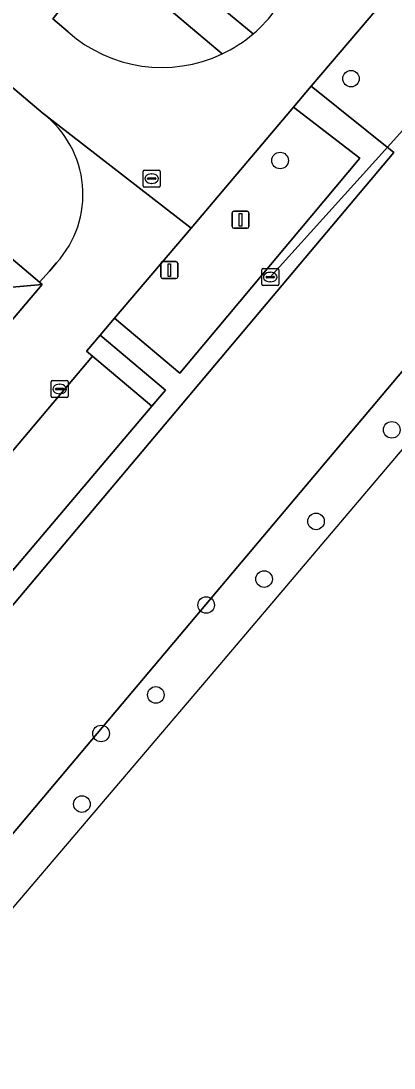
# Model space of a CAD drawing. Extents: x 156412 to 157779, y 382335 to 383768.
# Drawn here: x 156924.9 to 156946.9, y 382367.6 to 382429.3 of the extents above; entities that cross this region are included whole.
import ezdxf

# ---------------------------------------------------------------- set-up
doc = ezdxf.new("R2010")
doc.units = 0
for name, color, linetype in [('IMGEO_Berm_groen', 7, 'Continuous'), ('IMGEO_Boom', 7, 'Continuous'), ('IMGEO_Duiker', 7, 'Continuous'), ('IMGEO_Groenvoorziening', 7, 'Continuous'), ('IMGEO_Haag', 7, 'Continuous'), ('IMGEO_Kolk', 7, 'Continuous'), ('IMGEO_Lichtmast', 7, 'Continuous'), ('IMGEO_Parkeervlak_open', 7, 'Continuous'), ('IMGEO_Rijbaan_lokaal_open', 7, 'Continuous'), ('IMGEO_Rioolput', 7, 'Continuous'), ('IMGEO_Verkeersbordpaal', 7, 'Continuous'), ('IMGEO_Voetpad_open', 7, 'Continuous')]:
    doc.layers.add(name, color=color, linetype=linetype)

msp = doc.modelspace()

# ---------------------------------------------------------------- linework, layer by layer
at = {"layer": 'IMGEO_Berm_groen'}
for points in [[(157074.961, 382558.008), (157060.161, 382560.549), (157061.023, 382555.16), (157061.158, 382553.088), (157061.114, 382551.013), (157060.892, 382548.95), (157060.494, 382546.913), (157059.923, 382544.917), (157059.182, 382542.978), (157058.277, 382541.11), (157057.216, 382539.327), (157056.005, 382537.641), (156893.199, 382344.307), (156887.078, 382336.95), (156888.962, 382335.351)], [(156888.962, 382335.351), (156893.579, 382340.772), (156916.206, 382367.343), (156936.316, 382390.956), (156977.262, 382439.269), (157000, 382466.098), (157028.733, 382500), (157076.181, 382555.983)], [(156996.469, 382502.953), (156989.688, 382494.944), (156968.026, 382469.358), (156935.62, 382431.055), (156938.62, 382428.547)], [(156926.24, 382423.851), (156886.177, 382457.81)], [(156881.842, 382451.382), (156926.041, 382413.904), (156926.625, 382414.568), (156927.038, 382415.052)], [(156925.433, 382436.96), (156913.79, 382446.861), (156910.638, 382443.219), (156910.968, 382442.938), (156911.687, 382443.827), (156912.45, 382443.183), (156911.724, 382442.294), (156926.181, 382429.969), (156926.939, 382430.859), (156927.54, 382430.339), (156926.812, 382429.431), (156927.725, 382428.662)], [(156936.79, 382427.368), (156925.433, 382436.96)]]:
    msp.add_lwpolyline(points, dxfattribs=at)
msp.add_lwpolyline([(156944.906, 382421.224), (156941.002, 382424.226), (156934.962, 382417.1), (156930.458, 382411.786), (156934.311, 382408.541)], close=True, dxfattribs=at)
for centre, radius, start, end in [((156933.221, 382434.904), 8.34, 310.33767, 324.38958), ((156933.238, 382434.887), 8.316, 228.46908, 295.2831), ((156922.587, 382419.084), 6.006, 317.82788, 52.53632)]:
    msp.add_arc(centre, radius, start, end, dxfattribs=at)
at = {"layer": 'IMGEO_Boom'}
for centre in [(156944.39, 382425.911), (156940.21, 382421.083), (156946.793, 382405.205), (156942.328, 382399.806), (156939.267, 382396.408), (156935.852, 382394.877), (156932.886, 382389.575), (156929.661, 382387.301), (156928.531, 382383.138)]:
    msp.add_circle(centre, 0.489, dxfattribs=at)
at = {"layer": 'IMGEO_Duiker'}
msp.add_lwpolyline([(156949.756, 382425.443), (156948.47, 382424.017), (156946.374, 382421.691), (156939.63, 382414.212)], dxfattribs=at)
at = {"layer": 'IMGEO_Groenvoorziening'}
msp.add_lwpolyline([(157007.195, 382502.44), (157001.79, 382496.06), (156999.613, 382493.491), (156945.456, 382429.481), (156942.049, 382425.461), (156946.916, 382421.548), (156922.237, 382392.249), (156899.797, 382365.794), (156900.614, 382364.989), (156880.618, 382342.431), (156887.078, 382336.95), (156893.199, 382344.307), (157056.005, 382537.641)], dxfattribs=at)
msp.add_lwpolyline([(156929.612, 382410.788), (156928.828, 382409.871), (156928.804, 382409.843), (156929.162, 382409.541), (156932.656, 382406.607), (156933.456, 382407.552)], close=True, dxfattribs=at)
at = {"layer": 'IMGEO_Haag'}
msp.add_lwpolyline([(156929.612, 382410.788), (156928.828, 382409.871), (156928.804, 382409.843), (156929.162, 382409.541), (156932.656, 382406.607), (156933.456, 382407.552)], close=True, dxfattribs=at)
at = {"layer": 'IMGEO_Kolk'}
for p, q in [((156932.143, 382419.592), (156932.143, 382420.444)), ((156932.218, 382420.518), (156933.07, 382420.518)), ((156932.631, 382420.298), (156932.656, 382420.298)), ((156933.144, 382420.444), (156933.144, 382419.592)), ((156932.402, 382420.012), (156932.402, 382420.024)), ((156932.84, 382419.975), (156932.442, 382419.975)), ((156932.445, 382420.061), (156932.843, 382420.061)), ((156932.654, 382419.738), (156932.629, 382419.738)), ((156932.886, 382420.024), (156932.886, 382420.012)), ((156933.07, 382419.518), (156932.218, 382419.518)), ((156926.721, 382407.185), (156926.721, 382408.037)), ((156926.796, 382408.111), (156927.648, 382408.111)), ((156927.209, 382407.891), (156927.234, 382407.891)), ((156927.722, 382408.037), (156927.722, 382407.185)), ((156926.98, 382407.605), (156926.98, 382407.617)), ((156927.418, 382407.568), (156927.02, 382407.568)), ((156927.023, 382407.654), (156927.421, 382407.654)), ((156927.232, 382407.331), (156927.207, 382407.331)), ((156927.464, 382407.617), (156927.464, 382407.605)), ((156927.648, 382407.111), (156926.796, 382407.111))]:
    msp.add_line(p, q, dxfattribs=at)
for points in [[(156932.143, 382419.592), (156932.143, 382420.444)], [(156932.218, 382420.518), (156933.07, 382420.518)], [(156933.144, 382420.444), (156933.144, 382419.592)], [(156933.07, 382419.518), (156932.218, 382419.518)], [(156926.721, 382407.185), (156926.721, 382408.037)], [(156926.796, 382408.111), (156927.648, 382408.111)], [(156927.722, 382408.037), (156927.722, 382407.185)], [(156927.648, 382407.111), (156926.796, 382407.111)]]:
    msp.add_lwpolyline(points, dxfattribs=at)
for centre, radius, start, end in [((156932.22, 382420.442), 0.0765, 91.55205, 178.44795), ((156932.22, 382420.442), 0.0765, 91.55205, 178.44795), ((156933.068, 382420.442), 0.0765, 1.55205, 88.44795), ((156933.068, 382420.442), 0.0765, 1.55205, 88.44795), ((156932.22, 382419.594), 0.0765, 181.55205, 268.44795), ((156932.22, 382419.594), 0.0765, 181.55205, 268.44795), ((156932.442, 382420.021), 0.0403, 85.87752, 175.75265), ((156932.439, 382420.011), 0.0366, 178.93798, 274.71019), ((156932.843, 382420.018), 0.043, 264.86636, 352.45326), ((156932.847, 382420.023), 0.0386, 1.73085, 96.63898), ((156933.068, 382419.594), 0.0765, 271.55205, 358.44795), ((156933.068, 382419.594), 0.0765, 271.55205, 358.44795), ((156926.798, 382408.035), 0.0765, 91.55205, 178.44795), ((156926.798, 382408.035), 0.0765, 91.55205, 178.44795), ((156927.646, 382408.035), 0.0765, 1.55205, 88.44795), ((156927.646, 382408.035), 0.0765, 1.55205, 88.44795), ((156926.798, 382407.187), 0.0765, 181.55205, 268.44795), ((156926.798, 382407.187), 0.0765, 181.55205, 268.44795), ((156927.02, 382407.614), 0.0403, 85.87752, 175.75265), ((156927.017, 382407.604), 0.0366, 178.93798, 274.71019), ((156927.421, 382407.611), 0.043, 264.86636, 352.45326), ((156927.425, 382407.616), 0.0386, 1.73085, 96.63898), ((156927.646, 382407.187), 0.0765, 271.55205, 358.44795), ((156927.646, 382407.187), 0.0765, 271.55205, 358.44795)]:
    msp.add_arc(centre, radius, start, end, dxfattribs=at)
for centre, major_axis, ratio, start_param, end_param in [((156932.63, 382420.018), (-0.387, 0.002), 0.722429, 4.712389, 7.853982), ((156932.655, 382420.018), (-0.39, 0.002), 0.717154, 1.570796, 4.712389), ((156927.208, 382407.611), (-0.387, 0.002), 0.722429, 4.712389, 7.853982), ((156927.233, 382407.611), (-0.39, 0.002), 0.717154, 1.570796, 4.712389)]:
    msp.add_ellipse(centre, major_axis=major_axis, ratio=ratio, start_param=start_param, end_param=end_param, dxfattribs=at)
at = {"layer": 'IMGEO_Lichtmast'}
for p, q in [((156933.185, 382414.226), (156933.185, 382415.026)), ((156933.185, 382415.026), (156933.185, 382414.226)), ((156933.285, 382415.126), (156934.075, 382415.126)), ((156934.075, 382415.126), (156933.285, 382415.126)), ((156934.175, 382415.026), (156934.175, 382414.226)), ((156934.175, 382414.226), (156934.175, 382415.026)), ((156934.075, 382414.126), (156933.285, 382414.126)), ((156933.285, 382414.126), (156934.075, 382414.126))]:
    msp.add_line(p, q, dxfattribs=at)
msp.add_lwpolyline([(156933.605, 382415.001), (156933.755, 382415.001), (156933.755, 382414.251), (156933.605, 382414.251), (156933.605, 382415.001)], dxfattribs=at)
for centre, start, end in [((156933.285, 382415.026), 90, 180), ((156933.285, 382415.026), 90, 180), ((156934.075, 382415.026), 0, 90), ((156934.075, 382415.026), 360, 90), ((156933.285, 382414.226), 180, 270), ((156933.285, 382414.226), 180, 270), ((156934.075, 382414.226), 270, 0), ((156934.075, 382414.226), 270, 0)]:
    msp.add_arc(centre, 0.1, start, end, dxfattribs=at)
at = {"layer": 'IMGEO_Parkeervlak_open'}
msp.add_lwpolyline([(156932.656, 382406.607), (156929.162, 382409.541), (156921.019, 382399.928), (156924.524, 382396.985)], close=True, dxfattribs=at)
at = {"layer": 'IMGEO_Rijbaan_lokaal_open'}
for points in [[(156826.003, 382508.837), (156830.605, 382504.95), (156831.533, 382504.167), (156832.153, 382503.644), (156844.108, 382493.469), (156884.65, 382459.104), (156886.177, 382457.81), (156926.24, 382423.851), (156926.323, 382423.798), (156934.962, 382417.1), (156941.002, 382424.226), (156942.049, 382425.461), (156945.456, 382429.481), (156999.613, 382493.491), (157001.79, 382496.06), (157007.195, 382502.44)], [(156927.725, 382428.662), (156926.812, 382429.431), (156927.54, 382430.339), (156926.939, 382430.859), (156926.181, 382429.969), (156911.724, 382442.294), (156912.45, 382443.183), (156911.687, 382443.827), (156910.968, 382442.938), (156910.638, 382443.219), (156909.93, 382443.823)], [(156929.162, 382409.541), (156928.804, 382409.843), (156928.828, 382409.871), (156929.612, 382410.788), (156930.458, 382411.786), (156934.962, 382417.1), (156926.323, 382423.798), (156926.24, 382423.851)], [(156927.038, 382415.052), (156926.625, 382414.568), (156926.041, 382413.904), (156926.185, 382413.78), (156903.742, 382387.286)], [(156905.751, 382381.96), (156906.687, 382383.063), (156907.997, 382384.606), (156917.784, 382396.135), (156921.019, 382399.928), (156929.162, 382409.541)]]:
    msp.add_lwpolyline(points, dxfattribs=at)
for centre, radius, start, end in [((156933.221, 382434.904), 8.34, 310.33767, 324.38958), ((156933.238, 382434.887), 8.316, 228.46908, 295.2831), ((156933.267, 382434.845), 8.266, 295.22509, 310.35922), ((156922.587, 382419.084), 6.006, 317.82788, 52.53632)]:
    msp.add_arc(centre, radius, start, end, dxfattribs=at)
at = {"layer": 'IMGEO_Rioolput'}
for p, q in [((156939.129, 382413.786), (156939.129, 382414.638)), ((156939.204, 382414.712), (156940.056, 382414.712)), ((156940.13, 382414.638), (156940.13, 382413.786)), ((156939.388, 382414.206), (156939.388, 382414.218)), ((156939.826, 382414.169), (156939.428, 382414.169)), ((156939.431, 382414.255), (156939.829, 382414.255)), ((156939.617, 382414.492), (156939.642, 382414.492)), ((156939.872, 382414.218), (156939.872, 382414.206)), ((156940.056, 382413.712), (156939.204, 382413.712)), ((156939.64, 382413.932), (156939.615, 382413.932))]:
    msp.add_line(p, q, dxfattribs=at)
for points in [[(156939.129, 382413.786), (156939.129, 382414.638)], [(156939.204, 382414.712), (156940.056, 382414.712)], [(156940.13, 382414.638), (156940.13, 382413.786)], [(156940.056, 382413.712), (156939.204, 382413.712)]]:
    msp.add_lwpolyline(points, dxfattribs=at)
for centre, radius, start, end in [((156939.206, 382414.636), 0.0765, 91.55205, 178.44795), ((156939.206, 382414.636), 0.0765, 91.55205, 178.44795), ((156940.054, 382414.636), 0.0765, 1.55205, 88.44795), ((156940.054, 382414.636), 0.0765, 1.55205, 88.44795), ((156939.428, 382414.215), 0.0403, 85.87752, 175.75265), ((156939.425, 382414.205), 0.0366, 178.93798, 274.71019), ((156939.829, 382414.212), 0.043, 264.86636, 352.45326), ((156939.833, 382414.217), 0.0386, 1.73085, 96.63898), ((156939.206, 382413.788), 0.0765, 181.55205, 268.44795), ((156939.206, 382413.788), 0.0765, 181.55205, 268.44795), ((156940.054, 382413.788), 0.0765, 271.55205, 358.44795), ((156940.054, 382413.788), 0.0765, 271.55205, 358.44795)]:
    msp.add_arc(centre, radius, start, end, dxfattribs=at)
for centre, major_axis, ratio, start_param, end_param in [((156939.616, 382414.212), (-0.387, 0.002), 0.722429, 4.712389, 7.853982), ((156939.641, 382414.212), (-0.39, 0.002), 0.717154, 1.570796, 4.712389)]:
    msp.add_ellipse(centre, major_axis=major_axis, ratio=ratio, start_param=start_param, end_param=end_param, dxfattribs=at)
at = {"layer": 'IMGEO_Verkeersbordpaal'}
for p, q in [((156937.379, 382417.192), (156937.379, 382417.992)), ((156937.379, 382417.992), (156937.379, 382417.192)), ((156937.479, 382418.092), (156938.269, 382418.092)), ((156938.269, 382418.092), (156937.479, 382418.092)), ((156938.369, 382417.992), (156938.369, 382417.192)), ((156938.369, 382417.192), (156938.369, 382417.992)), ((156938.269, 382417.092), (156937.479, 382417.092)), ((156937.479, 382417.092), (156938.269, 382417.092))]:
    msp.add_line(p, q, dxfattribs=at)
msp.add_lwpolyline([(156937.799, 382417.967), (156937.949, 382417.967), (156937.949, 382417.217), (156937.799, 382417.217), (156937.799, 382417.967)], dxfattribs=at)
for centre, start, end in [((156937.479, 382417.992), 90, 180), ((156937.479, 382417.992), 90, 180), ((156938.269, 382417.992), 0, 90), ((156938.269, 382417.992), 360, 90), ((156937.479, 382417.192), 180, 270), ((156937.479, 382417.192), 180, 270), ((156938.269, 382417.192), 270, 0), ((156938.269, 382417.192), 270, 0)]:
    msp.add_arc(centre, 0.1, start, end, dxfattribs=at)
at = {"layer": 'IMGEO_Voetpad_open'}
for points in [[(156827.18, 382520.315), (156836.752, 382512.181), (156833.596, 382508.453), (156834.74, 382507.482), (156837.875, 382511.227), (156851.918, 382499.294), (156856.445, 382495.448), (156860.251, 382492.221), (156864.461, 382488.664), (156867.914, 382485.747), (156901.478, 382457.302), (156905.637, 382453.777), (156909.642, 382450.389), (156913.79, 382446.861), (156925.433, 382436.96), (156936.79, 382427.368)], [(156878.866, 382453.93), (156834.843, 382491.235), (156835.001, 382489.257), (156877.342, 382453.394), (156878.396, 382452.501), (156880.689, 382450.557), (156881.734, 382449.671), (156903.563, 382431.149), (156924.214, 382413.601), (156926.185, 382413.78), (156926.041, 382413.904), (156881.842, 382451.382)], [(156938.62, 382428.547), (156935.62, 382431.055), (156933.9, 382432.501), (156930.917, 382435.026), (156932.999, 382437.455), (156934.894, 382439.692), (156933.329, 382441.019), (156914.933, 382456.618), (156914.173, 382457.263), (156910.21, 382452.579), (156907.746, 382454.691), (156906.958, 382455.398), (156902.914, 382458.82), (156892.873, 382467.296), (156894.312, 382468.956), (156894.923, 382469.689), (156893.399, 382470.983), (156892.793, 382470.251), (156891.396, 382468.566), (156869.063, 382487.465)], [(156922.237, 382392.249), (156946.916, 382421.548), (156942.049, 382425.461), (156941.002, 382424.226), (156944.906, 382421.224), (156934.311, 382408.541), (156930.458, 382411.786), (156929.612, 382410.788), (156933.456, 382407.552), (156932.656, 382406.607), (156924.524, 382396.985), (156921.291, 382393.174), (156911.513, 382381.644), (156910.22, 382380.117), (156901.006, 382369.261)], [(156926.185, 382413.78), (156924.214, 382413.601), (156902.659, 382388.166)], [(156903.742, 382387.286), (156926.185, 382413.78)]]:
    msp.add_lwpolyline(points, dxfattribs=at)
msp.add_arc((156933.267, 382434.845), 8.266, 295.22509, 310.35922, dxfattribs=at)

doc.saveas('drawing.dxf')
